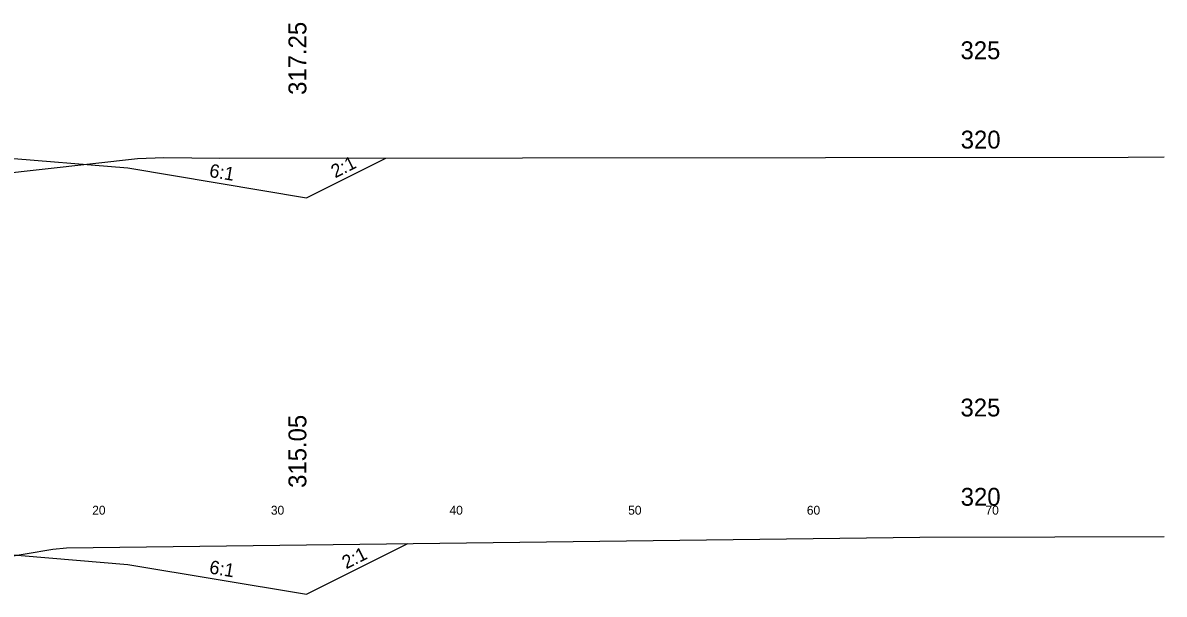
# Model space of a CAD drawing. Extents: x 1000 to 1162, y 999 to 8520.
# Drawn here: x 1096.1 to 1160, y 7595 to 7627 of the extents above; entities that cross this region are included whole.
import ezdxf

# ---------------------------------------------------------------- set-up
doc = ezdxf.new("R2010")
doc.units = 0
for name, color, linetype in [('Level 11', 7, 'Continuous'), ('Level 32', 7, 'Continuous'), ('Level 33', 7, 'Continuous'), ('Level 56', 7, 'Continuous'), ('Level 6', 7, 'Continuous'), ('Level 60', 7, 'Continuous'), ('Level 7', 7, 'Continuous')]:
    doc.layers.add(name, color=color, linetype=linetype)

msp = doc.modelspace()

# ---------------------------------------------------------------- linework, layer by layer
at = {"layer": 'Level 6'}
for p, q in [((1094, 7619.58), (1102, 7618.913)), ((1094, 7597.382), (1102, 7596.716))]:
    msp.add_line(p, q, dxfattribs=at)
at = {"layer": 'Level 60'}
for p, q in [((1102.525, 7619.438), (1104.007, 7619.493)), ((1104.007, 7619.493), (1107.145, 7619.457)), ((1107.145, 7619.457), (1157.98, 7619.512)), ((1157.98, 7619.512), (1160, 7619.537)), ((1092.332, 7618.313), (1102.525, 7619.438)), ((1098.566, 7597.65), (1146.327, 7598.232)), ((1146.327, 7598.232), (1153.887, 7598.253)), ((1153.887, 7598.253), (1160, 7598.277)), ((1089.075, 7596.114), (1097.798, 7597.564)), ((1097.798, 7597.564), (1098.566, 7597.65))]:
    msp.add_line(p, q, dxfattribs=at)
at = {"layer": 'Level 7'}
for p, q in [((1102, 7618.913), (1112, 7617.247)), ((1112, 7617.247), (1116.441, 7619.467)), ((1112, 7595.049), (1117.668, 7597.883)), ((1102, 7596.716), (1112, 7595.049))]:
    msp.add_line(p, q, dxfattribs=at)

# ---------------------------------------------------------------- texts
at = {"layer": 'Level 11'}
for s, p in [(' 325', (1148.228, 7625)), (' 320', (1148.24, 7620)), (' 325', (1148.228, 7605)), (' 320', (1148.24, 7600))]:
    msp.add_text(s, height=1, dxfattribs=at).set_placement(p)
at = {"layer": 'Level 32'}
for s, rotation, p in [('2:1', 26.56505, (1113.602, 7618.327)), ('6:1', 350.53768, (1106.517, 7618.414)), ('2:1', 26.56505, (1114.215, 7596.436)), ('6:1', 350.53768, (1106.517, 7596.216))]:
    msp.add_text(s, height=0.75, rotation=rotation, dxfattribs=at).set_placement(p)
at = {"layer": 'Level 33'}
for s, p in [('317.25', (1111.985, 7623.004)), ('315.05', (1111.985, 7601.001))]:
    msp.add_text(s, height=1, rotation=90, dxfattribs=at).set_placement(p)
at = {"layer": 'Level 56'}
for s, p in [('20', (1100, 7599.5)), ('30', (1110, 7599.5)), ('40', (1120, 7599.5)), ('50', (1130, 7599.5)), ('60', (1140, 7599.5)), ('70', (1150, 7599.5))]:
    msp.add_text(s, height=0.5, dxfattribs=at).set_placement(p)

doc.saveas('drawing.dxf')
